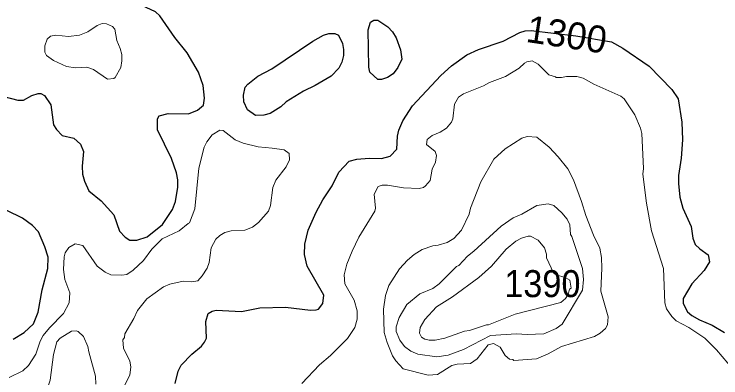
# Model space of a CAD drawing. Extents: x 598.3 to 623.2, y 6902.2 to 6930.1.
# Drawn here: x 603.994 to 606.088, y 6906.01 to 6907.088 of the extents above; entities that cross this region are included whole.
import ezdxf
from ezdxf.enums import TextEntityAlignment as Align

# ---------------------------------------------------------------- set-up
doc = ezdxf.new("R2010")
doc.units = 0
doc.header["$LTSCALE"] = 0.032
doc.layers.add('1', color=7, linetype='Continuous', lineweight=25)
doc.layers.add('2', color=7, linetype='Continuous', lineweight=13)
doc.layers.add('21', color=7, linetype='Continuous')
doc.layers.add('61', color=7, linetype='Continuous')

msp = doc.modelspace()

# ---------------------------------------------------------------- linework, layer by layer
at = {"layer": '1'}
for points in [[(604.5104, 6906.7926), (604.5376, 6906.8034), (604.5552, 6906.8181), (604.5584, 6906.8391), (604.5544, 6906.8763), (604.5397, 6906.9158), (604.5068, 6906.9735), (604.47, 6907.0186), (604.426, 6907.0835), (604.4132, 6907.0954), (604.3727, 6907.1137), (604.2926, 6907.1201), (604.2406, 6907.1291), (604.1771, 6907.1519), (604.134, 6907.1763), (604.0124, 6907.2649), (604.0028, 6907.2783), (603.999, 6907.2909), (603.9975, 6907.3237), (604.0006, 6907.3426), (604.0006, 6907.3623), (603.9942, 6907.3817), (603.9747, 6907.4068)], [(604.4711, 6905.9929), (604.4798, 6906.0296), (604.489, 6906.0479), (604.5203, 6906.08), (604.5489, 6906.1038), (604.5582, 6906.1154), (604.564, 6906.1281), (604.5617, 6906.1775), (604.569, 6906.2007), (604.5803, 6906.2079), (604.5929, 6906.2104), (604.668, 6906.2064), (604.7224, 6906.2177), (604.7975, 6906.2193), (604.8717, 6906.2104), (604.8888, 6906.2112), (604.8959, 6906.2137), (604.9089, 6906.2309), (604.9112, 6906.2552), (604.8626, 6906.3414), (604.8539, 6906.376), (604.8555, 6906.4065), (604.8655, 6906.4483), (604.8885, 6906.5008), (604.9085, 6906.5376), (604.936, 6906.5796), (604.9556, 6906.6202), (604.987, 6906.6524), (605.0093, 6906.658), (605.0458, 6906.6613), (605.0824, 6906.6605), (605.1078, 6906.6669), (605.1274, 6906.6883), (605.13, 6906.7263), (605.134, 6906.7441), (605.1454, 6906.7718), (605.1747, 6906.8162), (605.2584, 6906.9063), (605.2897, 6906.9351), (605.3358, 6906.9674), (605.3694, 6906.9829), (605.4426, 6907.0082), (605.4925, 6907.0336), (605.5079, 6907.0385), (605.526, 6907.0401), (605.6583, 6907.0239), (605.764, 6907.0062), (605.7979, 6906.9872), (605.8756, 6906.9336), (605.9429, 6906.865), (605.9612, 6906.8369), (605.9726, 6906.7684), (605.9742, 6906.716), (605.9709, 6906.661), (605.963, 6906.6101), (605.9621, 6906.5861), (605.9665, 6906.5452), (605.9756, 6906.513), (606.0001, 6906.4589), (606.0048, 6906.424), (606.0121, 6906.4058), (606.0254, 6906.3921), (606.0508, 6906.3748), (606.0543, 6906.354), (606.0382, 6906.3287), (606.002, 6906.2892), (605.9759, 6906.2452), (605.9766, 6906.2301), (605.989, 6906.2061)], [(603.9634, 6906.8442), (604.0052, 6906.833), (604.0217, 6906.833), (604.0467, 6906.8469), (604.0654, 6906.8531), (604.0733, 6906.8531), (604.0843, 6906.8469), (604.1024, 6906.8194), (604.1108, 6906.7603), (604.1189, 6906.7466), (604.1365, 6906.7287), (604.1707, 6906.7203), (604.1904, 6906.7027), (604.199, 6906.6806), (604.195, 6906.6378), (604.1966, 6906.614), (604.2025, 6906.5926), (604.2149, 6906.5646), (604.2514, 6906.5352), (604.2894, 6906.4932), (604.3065, 6906.4446), (604.3226, 6906.4268), (604.3369, 6906.4177), (604.3571, 6906.4185), (604.3876, 6906.4277), (604.4339, 6906.4648), (604.463, 6906.5094), (604.472, 6906.5326), (604.479, 6906.5752), (604.479, 6906.5968), (604.4751, 6906.6173), (604.4603, 6906.66), (604.4189, 6906.7457), (604.4184, 6906.7783), (604.4238, 6906.7869), (604.4507, 6906.794), (604.5104, 6906.7926)], [(603.9907, 6906.1249), (604.0231, 6906.1447), (604.0512, 6906.1703), (604.0655, 6906.205), (604.0767, 6906.2708), (604.0937, 6906.3342), (604.0945, 6906.3682), (604.0846, 6906.3982), (604.0656, 6906.4424), (604.0482, 6906.4615), (604.0189, 6906.4833), (603.9726, 6906.5065)], [(605.989, 6906.2061), (606.0022, 6906.195), (606.0251, 6906.1817), (606.0619, 6906.1657), (606.0987, 6906.1442)]]:
    msp.add_lwpolyline(points, dxfattribs=at)
for points in [[(605.0425, 6907.042), (605.0497, 6907.0649), (605.0602, 6907.07), (605.0711, 6907.0708), (605.1013, 6907.0508), (605.1153, 6907.0353), (605.1257, 6907.0178), (605.1388, 6906.9821), (605.1428, 6906.9552), (605.1309, 6906.9303), (605.117, 6906.9108), (605.1002, 6906.9002), (605.0821, 6906.8945), (605.0711, 6906.8945), (605.0481, 6906.9157), (605.045, 6906.9308)], [(604.8787, 6907.0081), (604.9108, 6907.0256), (604.9267, 6907.0304), (604.9442, 6907.0312), (604.955, 6907.0255), (604.9664, 6907.001), (604.9696, 6906.9838), (604.9696, 6906.9653), (604.9652, 6906.9456), (604.9556, 6906.9282), (604.9337, 6906.9043), (604.886, 6906.8765), (604.8509, 6906.8598), (604.7995, 6906.8284), (604.7842, 6906.8134), (604.7522, 6906.7934), (604.7338, 6906.7883), (604.709, 6906.7882), (604.6856, 6906.8045), (604.6749, 6906.8283), (604.6734, 6906.8478), (604.6786, 6906.8713), (604.6866, 6906.881), (604.7161, 6906.9048), (604.7575, 6906.9263)]]:
    msp.add_lwpolyline(points, close=True, dxfattribs=at)
at = {"layer": '2'}
for points in [[(604.2097, 6906.9309), (604.229, 6906.9244), (604.2708, 6906.8954), (604.2895, 6906.8977), (604.2937, 6906.9001), (604.3099, 6906.9303), (604.3131, 6906.9493), (604.3131, 6906.9689), (604.3083, 6906.9865), (604.2981, 6907.0096), (604.2922, 6907.0432), (604.2854, 6907.0516), (604.2676, 6907.0596), (604.2545, 6907.0604), (604.2397, 6907.0544), (604.2122, 6907.0358), (604.188, 6907.0254), (604.1552, 6907.0224), (604.117, 6907.0255), (604.1016, 6907.0232), (604.092, 6907.0139), (604.0845, 6906.9943), (604.0849, 6906.9755), (604.0896, 6906.9659), (604.1102, 6906.951), (604.1486, 6906.9326), (604.1759, 6906.9292)], [(605.1795, 6906.3755), (605.2028, 6906.3905), (605.2346, 6906.4015), (605.2508, 6906.4031), (605.2775, 6906.4109), (605.297, 6906.4228), (605.3196, 6906.4481), (605.3425, 6906.4953), (605.3464, 6906.5133), (605.3767, 6906.5915), (605.4152, 6906.6585), (605.449, 6906.689), (605.498, 6906.7202), (605.5142, 6906.7252), (605.5428, 6906.7235), (605.5788, 6906.694), (605.6058, 6906.6655), (605.6345, 6906.63), (605.6509, 6906.5974), (605.6751, 6906.5325), (605.6876, 6906.4916), (605.7111, 6906.433), (605.7295, 6906.3947), (605.7346, 6906.3666), (605.7354, 6906.3348), (605.7322, 6906.2674), (605.7539, 6906.1908), (605.7523, 6906.1674), (605.7467, 6906.1563), (605.7301, 6906.1421), (605.7141, 6906.1322), (605.6158, 6906.1031), (605.5765, 6906.0811), (605.5422, 6906.066), (605.4742, 6906.0615), (605.4717, 6906.0641), (605.462, 6906.0656), (605.449, 6906.0767), (605.4342, 6906.1011), (605.4141, 6906.1117), (605.3985, 6906.1082), (605.3664, 6906.0665), (605.3457, 6906.0526), (605.307, 6906.0501), (605.2913, 6906.0469), (605.2485, 6906.0202), (605.2207, 6906.0176), (605.1464, 6906.0363), (605.1249, 6906.0603), (605.1151, 6906.0757), (605.0988, 6906.1144), (605.0903, 6906.1446), (605.0879, 6906.2137), (605.0945, 6906.2543), (605.1046, 6906.2836), (605.1359, 6906.3331), (605.1592, 6906.3587)], [(605.5762, 6906.5261), (605.5932, 6906.5207), (605.6168, 6906.4991), (605.6326, 6906.48), (605.6407, 6906.4634), (605.6423, 6906.4349), (605.6464, 6906.4287), (605.678, 6906.3337), (605.6811, 6906.3014), (605.6777, 6906.27), (605.6182, 6906.1693), (605.6005, 6906.1559), (605.5632, 6906.1408), (605.5137, 6906.1384), (605.4821, 6906.1408), (605.4058, 6906.1358), (605.3258, 6906.0942), (605.2795, 6906.0768), (605.2465, 6906.0721), (605.1898, 6906.0806), (605.1697, 6906.0889), (605.1505, 6906.1032), (605.1365, 6906.122), (605.1259, 6906.1479), (605.1259, 6906.1612), (605.1347, 6906.1886), (605.1576, 6906.2276), (605.1963, 6906.2589), (605.2341, 6906.275), (605.2531, 6906.2883), (605.3048, 6906.3399), (605.3114, 6906.3433), (605.3373, 6906.3708), (605.3563, 6906.3851), (605.4373, 6906.4596), (605.4728, 6906.4843), (605.4982, 6906.4954), (605.543, 6906.521)], [(605.4975, 6906.4243), (605.5174, 6906.4305), (605.5241, 6906.4305), (605.547, 6906.4183), (605.5655, 6906.3955), (605.571, 6906.3765), (605.5711, 6906.3659), (605.5921, 6906.3214), (605.5997, 6906.3156), (605.6264, 6906.3074), (605.6408, 6906.2991), (605.6447, 6906.2755), (605.64, 6906.2726), (605.6353, 6906.2575), (605.6277, 6906.2455), (605.6143, 6906.2338), (605.479, 6906.1985), (605.3998, 6906.1669), (605.3931, 6906.1667), (605.3435, 6906.1502), (605.3283, 6906.148), (605.2704, 6906.1272), (605.2411, 6906.1217), (605.2241, 6906.1214), (605.2109, 6906.1242), (605.2007, 6906.1307), (605.1955, 6906.1429), (605.1972, 6906.1592), (605.2105, 6906.1825), (605.2453, 6906.2204), (605.2924, 6906.2499), (605.3713, 6906.3077), (605.4084, 6906.3415), (605.4522, 6906.3919), (605.4806, 6906.4154)]]:
    msp.add_lwpolyline(points, close=True, dxfattribs=at)
for points in [[(605.5466, 6906.9399), (605.5293, 6906.9493), (605.5134, 6906.9464), (605.5062, 6906.9428), (605.49, 6906.928), (605.4502, 6906.9032), (605.402, 6906.8859), (605.3847, 6906.8757), (605.3256, 6906.8518), (605.3106, 6906.8418), (605.2992, 6906.8217), (605.2942, 6906.7778), (605.2898, 6906.7676), (605.2746, 6906.7502), (605.2567, 6906.7381), (605.2325, 6906.7283), (605.2182, 6906.7162), (605.2162, 6906.7021), (605.2415, 6906.6808), (605.2456, 6906.6691), (605.2424, 6906.6498), (605.2321, 6906.6283), (605.2264, 6906.5955), (605.2133, 6906.5789), (605.2066, 6906.5747), (605.1941, 6906.5715), (605.148, 6906.5731), (605.1002, 6906.5811), (605.0841, 6906.5811), (605.0725, 6906.5777), (605.0612, 6906.5547), (605.0643, 6906.5129), (605.0628, 6906.5044), (605.0154, 6906.4274), (604.9953, 6906.3856), (604.9801, 6906.3466), (604.9721, 6906.3151), (604.9736, 6906.2892), (605.0011, 6906.2406), (605.01, 6906.2086), (605.0102, 6906.184), (605.0036, 6906.1594), (604.9817, 6906.127), (604.9311, 6906.0763), (604.8986, 6906.0487), (604.8459, 6905.9928)], [(606.1253, 6906.0341), (606.0752, 6906.0931), (606.0405, 6906.1273), (605.9931, 6906.1593), (605.9561, 6906.1793), (605.9423, 6906.1914), (605.9273, 6906.2142), (605.9225, 6906.232), (605.9184, 6906.334), (605.8827, 6906.446), (605.868, 6906.5279), (605.8569, 6906.6141), (605.8584, 6906.6311), (605.8536, 6906.7344), (605.8504, 6906.7501), (605.8329, 6906.79), (605.8011, 6906.8375), (605.7915, 6906.8451), (605.7117, 6906.8807), (605.6798, 6906.8983), (605.6614, 6906.9034), (605.6308, 6906.9033), (605.6154, 6906.9001), (605.5997, 6906.9001), (605.5984, 6906.9025), (605.5784, 6906.9086), (605.5466, 6906.9399)], [(604.5663, 6906.3354), (604.5721, 6906.3521), (604.5777, 6906.3953), (604.5911, 6906.4211), (604.6034, 6906.4324), (604.6183, 6906.4408), (604.6369, 6906.4459), (604.6777, 6906.4477), (604.6997, 6906.4566), (604.7175, 6906.4706), (604.7472, 6906.5045), (604.7536, 6906.5207), (604.7609, 6906.5742), (604.7689, 6906.5962), (604.8002, 6906.6359), (604.8101, 6906.6565), (604.8084, 6906.6749), (604.7938, 6906.6855), (604.7586, 6906.6912), (604.7174, 6906.6945), (604.6729, 6906.7055), (604.6485, 6906.7155), (604.6128, 6906.7436), (604.6032, 6906.7438), (604.5806, 6906.7303), (604.5647, 6906.7096), (604.5569, 6906.6938), (604.5414, 6906.6319), (604.5293, 6906.511), (604.5138, 6906.4693), (604.5091, 6906.4677), (604.4824, 6906.4456), (604.4329, 6906.4224), (604.4015, 6906.3919), (604.3768, 6906.3583), (604.3468, 6906.3295), (604.3274, 6906.3165), (604.3134, 6906.3141), (604.2805, 6906.3157), (604.2634, 6906.3229), (604.2399, 6906.3412), (604.1973, 6906.4022), (604.1748, 6906.4071), (604.1562, 6906.3965), (604.1448, 6906.3805), (604.1421, 6906.369), (604.14, 6906.3317), (604.1437, 6906.3011), (604.1584, 6906.262), (604.1569, 6906.2325), (604.1402, 6906.2004), (604.0987, 6906.1587), (604.08, 6906.1351), (604.071, 6906.1187), (604.0582, 6906.0804), (604.0366, 6906.0466), (604.0199, 6906.0306), (603.9794, 6906.0111)], [(604.3214, 6905.9897), (604.3363, 6906.0177), (604.3398, 6906.0431), (604.3363, 6906.0599), (604.3183, 6906.0981), (604.3162, 6906.1229), (604.3205, 6906.13), (604.3222, 6906.1409), (604.3482, 6906.1858), (604.3591, 6906.2094), (604.3872, 6906.244), (604.4368, 6906.2799), (604.4551, 6906.2879), (604.4943, 6906.2962), (604.5196, 6906.2946), (604.5379, 6906.2978), (604.5515, 6906.3121), (604.5663, 6906.3354)], [(604.164, 6906.1488), (604.1305, 6906.1272), (604.1205, 6906.1163), (604.1105, 6906.0792), (604.1011, 6906.0027), (604.0881, 6905.9636), (604.0761, 6905.949), (604.0654, 6905.9416), (604.0192, 6905.9244), (603.9746, 6905.8786)], [(604.2363, 6905.9914), (604.2347, 6906.0148), (604.2149, 6906.0874), (604.2127, 6906.1027), (604.1994, 6906.1324), (604.1835, 6906.1471), (604.1777, 6906.1498), (604.164, 6906.1488)]]:
    msp.add_lwpolyline(points, dxfattribs=at)

# ---------------------------------------------------------------- texts
at = {"layer": '21', "width": 0.95}
msp.add_text('1390', height=0.08, dxfattribs=at).set_placement((605.4461, 6906.2493))
at = {"layer": '61'}
msp.add_text('1300', height=0.08, rotation=351.384, dxfattribs=at).set_placement((605.6255, 6906.9885), align=Align.CENTER)

doc.saveas('drawing.dxf')
